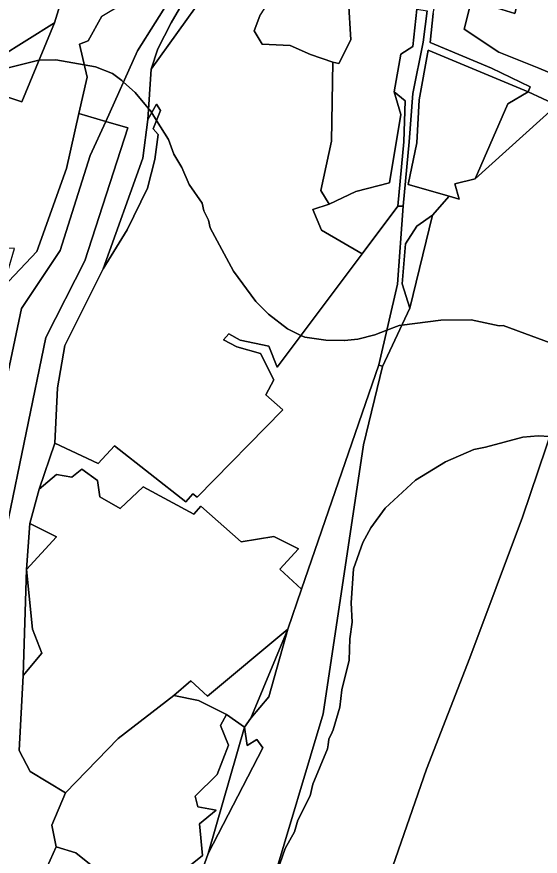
# Model space of a CAD drawing. Extents: x -477304 to -465429, y -1159113 to -1149210.
# Drawn here: x -470904.8 to -470669.1, y -1155384.7 to -1155006.7 of the extents above; entities that cross this region are included whole.
import ezdxf

# ---------------------------------------------------------------- set-up
doc = ezdxf.new("R2010")
doc.units = 0
for name, color, linetype in [('BPEJ_s', 7, 'Continuous'), ('ostatni_s', 7, 'Continuous'), ('PUPFL_s', 7, 'Continuous'), ('trav_porost_s', 7, 'Continuous')]:
    doc.layers.add(name, color=color, linetype=linetype)

msp = doc.modelspace()

# ---------------------------------------------------------------- linework, layer by layer
at = {"layer": 'BPEJ_s'}
for points in [[(-470657.77, -1155156.11), (-470685.82, -1155145.7), (-470687.52, -1155145.91), (-470700.27, -1155143.15), (-470713.87, -1155143.36), (-470731.45, -1155145.56), (-470732.57, -1155145.7), (-470738.22, -1155147.87), (-470743.61, -1155149.95), (-470751.26, -1155151.86), (-470757.21, -1155152.5), (-470757.42, -1155152.49), (-470765.71, -1155152.29), (-470775.06, -1155151.01), (-470776.83, -1155150.15), (-470782.92, -1155147.19), (-470791.42, -1155140.6), (-470797.16, -1155134.86), (-470807.15, -1155121.26), (-470817.77, -1155101.72), (-470818.41, -1155098.32), (-470819.76, -1155095.62), (-470820.53, -1155094.07), (-470821.38, -1155090.67), (-470827.12, -1155082.17), (-470830.52, -1155074.52), (-470834.13, -1155068.57), (-470836.47, -1155061.98), (-470841.88, -1155053.38), (-470844.06, -1155049.91), (-470844.75, -1155048.81), (-470845.05, -1155048.46), (-470845.45, -1155047.99), (-470850.12, -1155042.44), (-470851.55, -1155040.74), (-470856.78, -1155036.07), (-470857.5, -1155035.42), (-470861.75, -1155032.24), (-470869.4, -1155029.26), (-470874.44, -1155028.36), (-470887.25, -1155026.07), (-470894.76, -1155026.28), (-470894.83, -1155026.29), (-470894.9, -1155026.29), (-470909.35, -1155029.9)], [(-470909.35, -1155029.9), (-470894.9, -1155026.29)], [(-470894.9, -1155026.29), (-470894.83, -1155026.29), (-470894.76, -1155026.28), (-470887.25, -1155026.07), (-470874.44, -1155028.36), (-470869.4, -1155029.26), (-470861.75, -1155032.24), (-470857.5, -1155035.42), (-470856.78, -1155036.07), (-470851.55, -1155040.74), (-470850.12, -1155042.44), (-470845.45, -1155047.99), (-470845.05, -1155048.46), (-470844.75, -1155048.81), (-470844.06, -1155049.91), (-470841.88, -1155053.38), (-470836.47, -1155061.98), (-470834.13, -1155068.57), (-470830.52, -1155074.52), (-470827.12, -1155082.17), (-470821.38, -1155090.67), (-470820.53, -1155094.07), (-470819.76, -1155095.62), (-470818.41, -1155098.32), (-470817.77, -1155101.72), (-470807.15, -1155121.26), (-470797.16, -1155134.86), (-470791.42, -1155140.6), (-470782.92, -1155147.19), (-470776.83, -1155150.15), (-470775.06, -1155151.01), (-470765.71, -1155152.29), (-470757.42, -1155152.49), (-470757.21, -1155152.5), (-470751.26, -1155151.86), (-470743.61, -1155149.95), (-470738.22, -1155147.87), (-470732.57, -1155145.7), (-470731.45, -1155145.56), (-470713.87, -1155143.36), (-470700.27, -1155143.15), (-470687.52, -1155145.91), (-470685.82, -1155145.7), (-470657.77, -1155156.11)], [(-470786.32, -1155388.14), (-470783.99, -1155381.13), (-470779.74, -1155373.69), (-470778.25, -1155368.38), (-470772.72, -1155357.54), (-470771.45, -1155352.23), (-470764.86, -1155336.29), (-470764.59, -1155334.48), (-470764.23, -1155332.04), (-470762.75, -1155328.78), (-470762.31, -1155327.79), (-470759.34, -1155317.6), (-470758.49, -1155309.73), (-470755.09, -1155296.35), (-470754.87, -1155286.79), (-470753.81, -1155279.35), (-470754.24, -1155270.64), (-470753.17, -1155255.34), (-470748.93, -1155243.44), (-470745.32, -1155236.85), (-470738.94, -1155227.93), (-470725.34, -1155215.39), (-470711.74, -1155207.11), (-470698.99, -1155201.58), (-470693.78, -1155200.49), (-470676.9, -1155196.06), (-470670.1, -1155195.42), (-470664.78, -1155195.65)], [(-470664.78, -1155195.65), (-470670.1, -1155195.42), (-470676.9, -1155196.06), (-470693.78, -1155200.49), (-470698.99, -1155201.58), (-470711.74, -1155207.11), (-470725.34, -1155215.39), (-470738.94, -1155227.93), (-470745.32, -1155236.85), (-470748.93, -1155243.44), (-470753.17, -1155255.34), (-470754.24, -1155270.64), (-470753.81, -1155279.35), (-470754.87, -1155286.79), (-470755.09, -1155296.35), (-470758.49, -1155309.73), (-470759.34, -1155317.6), (-470762.31, -1155327.79), (-470762.75, -1155328.78), (-470764.23, -1155332.04), (-470764.59, -1155334.48), (-470764.86, -1155336.29), (-470771.45, -1155352.23), (-470772.72, -1155357.54), (-470778.25, -1155368.38), (-470779.74, -1155373.69), (-470783.99, -1155381.13), (-470786.32, -1155388.14)]]:
    msp.add_lwpolyline(points, dxfattribs=at)
at = {"layer": 'ostatni_s'}
for points in [[(-470807.55, -1154965.7), (-470806.85, -1154951.16), (-470801.74, -1154927.05), (-470796.78, -1154918.84), (-470794.14, -1154919.16), (-470792.3, -1154918.77), (-470781.54, -1154921.24), (-470774.43, -1154918.81), (-470770.54, -1154919.72), (-470772.44, -1154926.66), (-470783.43, -1154928.74), (-470802.91, -1154967.89), (-470795.31, -1154971.6), (-470797.29, -1154974.71), (-470803.45, -1154971.97), (-470809.48, -1154985.61), (-470820.62, -1154997.1), (-470844.31, -1155030.23), (-470841.24, -1155021.17), (-470835.35, -1155009.42), (-470828.35, -1154997.43), (-470818.63, -1154986.92), (-470812.16, -1154978.23)], [(-470726.49, -1155020.01), (-470724.72, -1155003.2), (-470720.07, -1155003.98), (-470721.84, -1155018.12), (-470726.49, -1155041.31), (-470728.14, -1155063.03), (-470730.86, -1155091.96), (-470733.29, -1155092.04), (-470730.53, -1155062.95), (-470729.99, -1155044.61), (-470734.94, -1155040.49), (-470731.89, -1155023.51)], [(-470733.29, -1155092.04), (-470749.35, -1155113.47), (-470767.55, -1155102.75), (-470771.57, -1155093.42), (-470764.18, -1155091.05), (-470752.19, -1155085.32), (-470737.04, -1155081.53), (-470731.85, -1155050.67), (-470734.94, -1155040.49), (-470729.99, -1155044.61), (-470730.53, -1155062.95)], [(-470865.95, -1155120.26), (-470848.07, -1155070.36), (-470845.77, -1155053.02), (-470841.94, -1155046.03), (-470840.1, -1155048.92), (-470843.42, -1155057.22), (-470841.11, -1155059.69), (-470842.68, -1155070.98), (-470846.01, -1155083.88), (-470855.08, -1155102.63)]]:
    msp.add_lwpolyline(points, close=True, dxfattribs=at)
at = {"layer": 'PUPFL_s'}
for points in [[(-470868.74, -1154947.33), (-470887.81, -1155009.42), (-470950.27, -1155048.52), (-470967.53, -1155094.6), (-470990.05, -1155086.96), (-471000.08, -1155167.53), (-471014.24, -1155162.14), (-471020, -1155162.09), (-471021.24, -1155152.94), (-471031.44, -1155142.59), (-471027.82, -1155136.83), (-471005.09, -1155092.98), (-470999.23, -1155078.61), (-470996.23, -1155071.25), (-470988.05, -1155047.79), (-470983.03, -1155023.74), (-470986.95, -1154996)], [(-470866.46, -1155006.4), (-470872.61, -1155017.57), (-470876.6, -1155019.01), (-470873.17, -1155033.88), (-470876.85, -1155050.29), (-470882.35, -1155075.08), (-470895.84, -1155112.34), (-470910.89, -1155128.5), (-470905.87, -1155111.01), (-470922.17, -1155110.06), (-470937.07, -1155102.01), (-470967.53, -1155094.6), (-470950.27, -1155048.52), (-470924.35, -1155058), (-470917.08, -1155040.26), (-470902.48, -1155045.02), (-470887.81, -1155009.42), (-470868.74, -1154947.33)], [(-470928.65, -1155443.54), (-470913.11, -1155340.83), (-470909.48, -1155237), (-470891.69, -1155151.09), (-470874.14, -1155116.56), (-470854.75, -1155056.73), (-470864.73, -1155053.8), (-470850.47, -1155021.97), (-470834.56, -1154996.7)], [(-470828.35, -1154997.43), (-470835.35, -1155009.42), (-470841.24, -1155021.17), (-470844.31, -1155030.23), (-470845.77, -1155053.02), (-470848.07, -1155070.36), (-470865.95, -1155120.26), (-470883.16, -1155154.75), (-470886.5, -1155173.71), (-470887.7, -1155198.76), (-470894.72, -1155219.43), (-470898.95, -1155234.89), (-470900.49, -1155255.59), (-470901.9, -1155303.35), (-470903.74, -1155337.06), (-470898.77, -1155346.51), (-470882.84, -1155356.09), (-470889.09, -1155370.68), (-470887.08, -1155380.44), (-470891.17, -1155389.39)], [(-470717.25, -1155005.16), (-470718.73, -1155018.26), (-470691.05, -1155029.76), (-470673.59, -1155038.29), (-470674.49, -1155040.45), (-470719.49, -1155021.78), (-470723.65, -1155044.16), (-470724.64, -1155063.52), (-470728.59, -1155082.15), (-470710.08, -1155087.51), (-470717.62, -1155096.04), (-470724.64, -1155100.94), (-470729.79, -1155108.97), (-470731.27, -1155126.94), (-470727.87, -1155137.9), (-470740.16, -1155164.19), (-470741.82, -1155163.45), (-470733.41, -1155127.1), (-470730.86, -1155091.96), (-470728.14, -1155063.03), (-470726.49, -1155041.31), (-470721.84, -1155018.12), (-470720.07, -1155003.98)], [(-470910.89, -1155128.5), (-470895.84, -1155112.34), (-470882.35, -1155075.08), (-470876.85, -1155050.29), (-470864.73, -1155053.8), (-470871.72, -1155069.23), (-470885.31, -1155112), (-470902.7, -1155138.01), (-470914.76, -1155194.26)], [(-470835.75, -1155396.01), (-470821.23, -1155384.31), (-470822.52, -1155370.03), (-470815.04, -1155363.87), (-470823.27, -1155362.4), (-470824.5, -1155357.65), (-470814.54, -1155347.85), (-470809.51, -1155334.67), (-470813.14, -1155325.82), (-470810.33, -1155320.9), (-470802.21, -1155326.61), (-470818.67, -1155383.45), (-470825.87, -1155403.64)], [(-470891.17, -1155389.39), (-470887.08, -1155380.44), (-470878.23, -1155383.08), (-470856.31, -1155400.76)]]:
    msp.add_lwpolyline(points, dxfattribs=at)
for points in [[(-470834.56, -1154996.7), (-470850.47, -1155021.97), (-470864.73, -1155053.8), (-470876.85, -1155050.29), (-470873.17, -1155033.88), (-470876.6, -1155019.01), (-470872.61, -1155017.57), (-470866.46, -1155006.4), (-470857.13, -1155000.9), (-470845.96, -1154983.45)], [(-470902.48, -1155045.02), (-470917.08, -1155040.26), (-470924.35, -1155058), (-470950.27, -1155048.52), (-470887.81, -1155009.42)], [(-470661.56, -1155046.47), (-470698.38, -1155079.68), (-470683.74, -1155045.89), (-470674.49, -1155040.45)], [(-470871.72, -1155069.23), (-470864.73, -1155053.8), (-470854.75, -1155056.73), (-470874.14, -1155116.56), (-470891.69, -1155151.09), (-470909.48, -1155237), (-470913.11, -1155340.83), (-470928.65, -1155443.54), (-470970.24, -1155453.73), (-470967.13, -1155420.04), (-470969.04, -1155388.49), (-470964.39, -1155378.06), (-470961.07, -1155361.45), (-470948.05, -1155328.45), (-470939.67, -1155293.89), (-470930.5, -1155258.99), (-470928.23, -1155233.59), (-470914.76, -1155194.26), (-470902.7, -1155138.01), (-470885.31, -1155112)], [(-470886.93, -1155212.86), (-470894.72, -1155219.43), (-470887.7, -1155198.76), (-470868.17, -1155207.91), (-470860.88, -1155199.87), (-470828.68, -1155225.13), (-470825.5, -1155221.55), (-470823.57, -1155222.95), (-470785.02, -1155183.72), (-470792.68, -1155176.88), (-470789.05, -1155170.2), (-470795.11, -1155158.34), (-470805.73, -1155155.25), (-470811.71, -1155152.12), (-470809.28, -1155149.52), (-470804.29, -1155152.32), (-470791.36, -1155154.96), (-470787.57, -1155164.48), (-470749.35, -1155113.47), (-470733.29, -1155092.04), (-470730.86, -1155091.96), (-470733.41, -1155127.1), (-470741.82, -1155163.45), (-470776.65, -1155264.46), (-470786.31, -1155255.36), (-470777.97, -1155246.33), (-470789, -1155240.78), (-470803.72, -1155243.09), (-470821.96, -1155227.07), (-470825.09, -1155230.59), (-470847.93, -1155218.28), (-470858.27, -1155228.05), (-470867.4, -1155222.92), (-470868.45, -1155215.43), (-470875.53, -1155210.39), (-470880.07, -1155214.03)], [(-470729.79, -1155108.97), (-470724.64, -1155100.94), (-470717.62, -1155096.04), (-470727.87, -1155137.9), (-470731.27, -1155126.94)], [(-470790.11, -1155398.24), (-470795.14, -1155398.23), (-470803.66, -1155394.05), (-470825.87, -1155403.64), (-470818.67, -1155383.45), (-470794.02, -1155335.85), (-470796.65, -1155332.14), (-470801.14, -1155334.86), (-470802.21, -1155326.61), (-470799.4, -1155322.47), (-470791.35, -1155312.98), (-470782.77, -1155282.37), (-470776.65, -1155264.46), (-470741.82, -1155163.45), (-470740.16, -1155164.19), (-470748.69, -1155199.37), (-470766.84, -1155320.63)], [(-470886.93, -1155212.86), (-470880.07, -1155214.03), (-470875.53, -1155210.39), (-470868.45, -1155215.43), (-470867.4, -1155222.92), (-470858.27, -1155228.05), (-470847.93, -1155218.28), (-470825.09, -1155230.59), (-470821.96, -1155227.07), (-470803.72, -1155243.09), (-470789, -1155240.78), (-470777.97, -1155246.33), (-470786.31, -1155255.36), (-470776.65, -1155264.46), (-470782.77, -1155282.37), (-470818.88, -1155312.66), (-470826.36, -1155305.73), (-470834.02, -1155312.29), (-470859.18, -1155331.69), (-470882.84, -1155356.09), (-470898.77, -1155346.51), (-470903.74, -1155337.06), (-470901.9, -1155303.35), (-470893.46, -1155293.22), (-470897.69, -1155282.41), (-470900.49, -1155255.59), (-470886.96, -1155240.88), (-470898.95, -1155234.89), (-470894.72, -1155219.43)], [(-470900.49, -1155255.59), (-470898.95, -1155234.89), (-470886.96, -1155240.88)], [(-470900.49, -1155255.59), (-470897.69, -1155282.41), (-470893.46, -1155293.22), (-470901.9, -1155303.35)], [(-470810.33, -1155320.9), (-470822.95, -1155314.58), (-470834.02, -1155312.29), (-470826.36, -1155305.73), (-470818.88, -1155312.66), (-470782.77, -1155282.37), (-470799.4, -1155322.47), (-470802.21, -1155326.61)], [(-470782.77, -1155282.37), (-470791.35, -1155312.98), (-470799.4, -1155322.47)], [(-470809.51, -1155334.67), (-470814.54, -1155347.85), (-470824.5, -1155357.65), (-470823.27, -1155362.4), (-470815.04, -1155363.87), (-470822.52, -1155370.03), (-470821.23, -1155384.31), (-470835.75, -1155396.01), (-470856.31, -1155400.76), (-470878.23, -1155383.08), (-470887.08, -1155380.44), (-470889.09, -1155370.68), (-470882.84, -1155356.09), (-470859.18, -1155331.69), (-470834.02, -1155312.29), (-470822.95, -1155314.58), (-470810.33, -1155320.9), (-470813.14, -1155325.82)], [(-470818.67, -1155383.45), (-470802.21, -1155326.61), (-470801.14, -1155334.86), (-470796.65, -1155332.14), (-470794.02, -1155335.85)]]:
    msp.add_lwpolyline(points, close=True, dxfattribs=at)
at = {"layer": 'trav_porost_s'}
for points in [[(-470790.11, -1155398.24), (-470766.84, -1155320.63), (-470748.69, -1155199.37), (-470740.16, -1155164.19), (-470727.87, -1155137.9), (-470717.62, -1155096.04), (-470710.08, -1155087.51), (-470705.63, -1155088.82), (-470707.61, -1155081.9), (-470698.38, -1155079.68), (-470661.56, -1155046.47), (-470674.49, -1155040.45), (-470673.59, -1155038.29), (-470691.05, -1155029.76), (-470718.73, -1155018.26), (-470717.25, -1155005.16), (-470709.5, -1154965.6), (-470706.9, -1154942.79), (-470636.06, -1154963.4)], [(-470630.65, -1154980.01), (-470672.06, -1154971.64), (-470680.59, -1155005.28), (-470700.01, -1154999.02), (-470703.28, -1155012.29), (-470687.8, -1155022.59), (-470669.8, -1155029.84), (-470649.43, -1155038.44)], [(-470795.33, -1155006.31), (-470797.89, -1155012.95), (-470794.31, -1155019.08), (-470781.66, -1155019.66), (-470772.52, -1155023.62), (-470762.55, -1155027.12), (-470763.13, -1155062.68), (-470767.9, -1155084.99), (-470764.18, -1155091.05), (-470771.57, -1155093.42), (-470767.55, -1155102.75), (-470749.35, -1155113.47), (-470787.57, -1155164.48), (-470791.36, -1155154.96), (-470804.29, -1155152.32), (-470809.28, -1155149.52), (-470811.71, -1155152.12), (-470805.73, -1155155.25), (-470795.11, -1155158.34), (-470789.05, -1155170.2), (-470792.68, -1155176.88), (-470785.02, -1155183.72), (-470823.57, -1155222.95), (-470825.5, -1155221.55), (-470828.68, -1155225.13), (-470860.88, -1155199.87), (-470868.17, -1155207.91), (-470887.7, -1155198.76), (-470886.5, -1155173.71), (-470883.16, -1155154.75), (-470865.95, -1155120.26), (-470855.08, -1155102.63), (-470846.01, -1155083.88), (-470842.68, -1155070.98), (-470841.11, -1155059.69), (-470843.42, -1155057.22), (-470840.1, -1155048.92), (-470841.94, -1155046.03), (-470845.77, -1155053.02), (-470844.31, -1155030.23), (-470820.62, -1154997.1)], [(-470662.95, -1155190.27), (-470677.15, -1155231.97), (-470700.77, -1155295.38), (-470720.28, -1155345.48), (-470750.84, -1155433.27)], [(-470750.84, -1155433.27), (-470720.28, -1155345.48), (-470700.77, -1155295.38), (-470677.15, -1155231.97), (-470662.95, -1155190.27)]]:
    msp.add_lwpolyline(points, dxfattribs=at)
for points in [[(-470754.33, -1155017.05), (-470759.81, -1155027.68), (-470762.55, -1155027.12), (-470772.52, -1155023.62), (-470781.66, -1155019.66), (-470794.31, -1155019.08), (-470797.89, -1155012.95), (-470795.33, -1155006.31), (-470781.21, -1154984.49), (-470768.52, -1154973.66), (-470774.21, -1154965.58), (-470761.54, -1154969.76), (-470757.36, -1154970.67), (-470758.08, -1154974.73), (-470761.21, -1154974.65), (-470761.67, -1154994.55), (-470755.49, -1154999.66)], [(-470752.19, -1155085.32), (-470764.18, -1155091.05), (-470767.9, -1155084.99), (-470763.13, -1155062.68), (-470762.55, -1155027.12), (-470759.81, -1155027.68), (-470754.33, -1155017.05), (-470755.49, -1154999.66), (-470761.67, -1154994.55), (-470761.21, -1154974.65), (-470758.08, -1154974.73), (-470757.36, -1154970.67), (-470761.54, -1154969.76), (-470761.52, -1154967.81), (-470721.51, -1154984.66), (-470724.72, -1155003.2), (-470726.49, -1155020.01), (-470731.89, -1155023.51), (-470734.94, -1155040.49), (-470731.85, -1155050.67), (-470737.04, -1155081.53)], [(-470649.43, -1155038.44), (-470669.8, -1155029.84), (-470687.8, -1155022.59), (-470703.28, -1155012.29), (-470700.01, -1154999.02), (-470680.59, -1155005.28), (-470672.06, -1154971.64), (-470630.65, -1154980.01), (-470645.54, -1154998.43), (-470650.11, -1154997.04), (-470649.74, -1154995.8), (-470656.62, -1154993.71), (-470659.81, -1155004.22), (-470663.16, -1155006.78), (-470664.63, -1155011.62), (-470660.19, -1155012.97), (-470640.15, -1155009.92), (-470635.01, -1155011.48)], [(-470683.74, -1155045.89), (-470698.38, -1155079.68), (-470707.61, -1155081.9), (-470705.63, -1155088.82), (-470710.08, -1155087.51), (-470728.59, -1155082.15), (-470724.64, -1155063.52), (-470723.65, -1155044.16), (-470719.49, -1155021.78), (-470674.49, -1155040.45)]]:
    msp.add_lwpolyline(points, close=True, dxfattribs=at)

doc.saveas('drawing.dxf')
